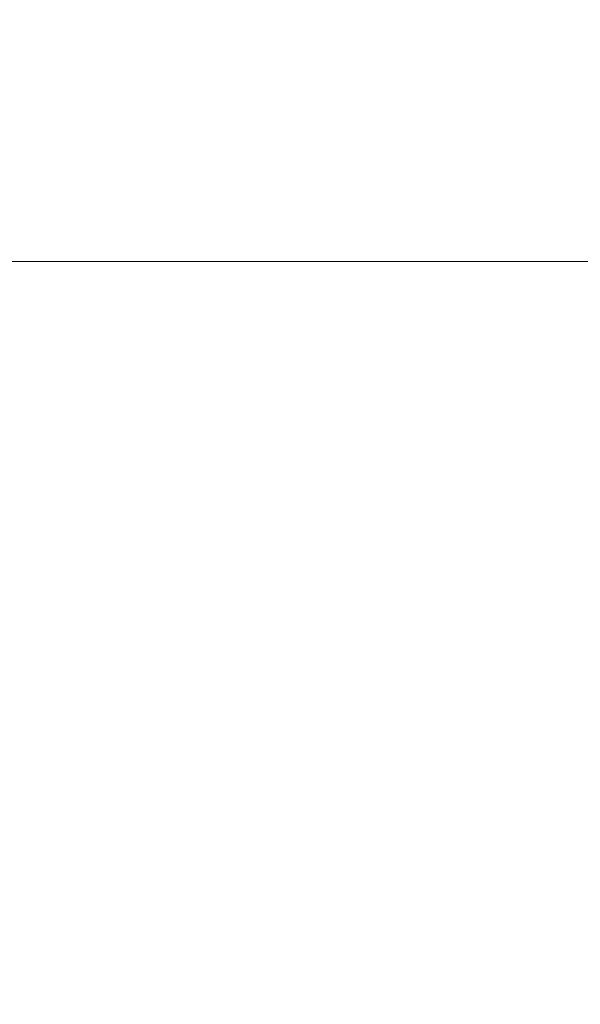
# Model space of a CAD drawing. Header units: centimetres. Extents: x -15121 to 30567, y -60641 to 0.
# Tile 492 of 656: x 1080.942 to 1081.192, y -23151.313 to -23150.875. Entities that reach past the tile are written whole.
import ezdxf

# ---------------------------------------------------------------- set-up
doc = ezdxf.new("R2010")
doc.units = ezdxf.units.CM
doc.header["$LTSCALE"] = 60
doc.layers.add('AIKA rzut sufitu wymiarowanie lobby', color=7, linetype='Continuous')
doc.layers.add('ZP-aluminium', color=254, linetype='Continuous', lineweight=20)
doc.styles.add('wymiar', font='txt.shx', dxfattribs={"width": 0.6})
doc.dimstyles.new('Dwudziestka', dxfattribs={"dimtxt": 7, "dimasz": 0.7, "dimexe": 5, "dimexo": 0, "dimgap": 2.5, "dimtad": 1, "dimtoh": 1, "dimdec": 3, "dimrnd": 0.5, "dimdsep": 46, "dimtxsty": 'wymiar', "dimblk": 'znacznik', "dimcen": 0, "dimdle": 5, "dimse1": 1, "dimse2": 1, "dimclrd": 256, "dimclre": 256, "dimclrt": 256, "dimadec": 0, "dimazin": 0, "dimtfac": 0.4, "dimtdec": 3, "dimtix": 1, "dimtofl": 0, "dimtmove": 2, "dimatfit": 3, "dimldrblk": 'znacznik', "dimfxl": 1, "dimtolj": 1, "dimarcsym": 0})

# ---------------------------------------------------------------- blocks, each defined once
blk = doc.blocks.new('znacznik')
at = {"color": 0}
for points in [[(0, -5), (0, 5)], [(-4, 0), (4, 0)]]:
    blk.add_lwpolyline(points, dxfattribs=at)
at = {"color": 1}
blk.add_lwpolyline([(-2.12132, -2.12132), (2.12132, 2.12132)], dxfattribs=at)
blk = doc.blocks.new('*D7253')
at = {"layer": 'AIKA rzut sufitu wymiarowanie lobby', "lineweight": -2, "transparency": 16777216}
blk.add_line((970.46844, -23167.85278), (1342.58803, -23167.85278), dxfattribs=at)
at = {"layer": 'Defpoints', "color": 0, "transparency": 16777216}
for p in [(969.76844, -23147.52154), (1343.28803, -23147.52154), (1343.28803, -23167.85278)]:
    blk.add_point(p, dxfattribs=at)
at = {"layer": 'AIKA rzut sufitu wymiarowanie lobby', "lineweight": -2, "transparency": 16777216, "xscale": 0.7, "yscale": 0.7, "zscale": 0.7, "rotation": 180}
blk.add_blockref('znacznik', (969.76844, -23167.85278), dxfattribs=at)
at = {"layer": 'AIKA rzut sufitu wymiarowanie lobby', "lineweight": -2, "transparency": 16777216, "xscale": 0.7, "yscale": 0.7, "zscale": 0.7}
blk.add_blockref('znacznik', (1343.28803, -23167.85278), dxfattribs=at)
at = {"layer": 'AIKA rzut sufitu wymiarowanie lobby', "transparency": 16777216, "insert": (1156.52823, -23161.85278), "char_height": 7, "attachment_point": 5, "style": 'wymiar'}
blk.add_mtext('\\A1;373.5', dxfattribs=at)

msp = doc.modelspace()

# ---------------------------------------------------------------- linework, layer by layer
at = {"layer": 'ZP-aluminium'}
msp.add_line((1152.552, -23150.98278), (1080.91171, -23150.98278), dxfattribs=at)

# ---------------------------------------------------------------- dimensions: what is measured, and where the dimension line sits
at = {"layer": 'AIKA rzut sufitu wymiarowanie lobby', "color": 2}
dim = msp.add_linear_dim(base=(1343.28803, -23167.85278), p1=(969.76844, -23147.52154), p2=(1343.28803, -23147.52154), dimstyle='Dwudziestka', dxfattribs=at)
dim.commit()
dim.dimension.update_dxf_attribs({"geometry": '*D7253', "text_midpoint": (1156.52823, -23161.85278)})

doc.saveas('drawing.dxf')
